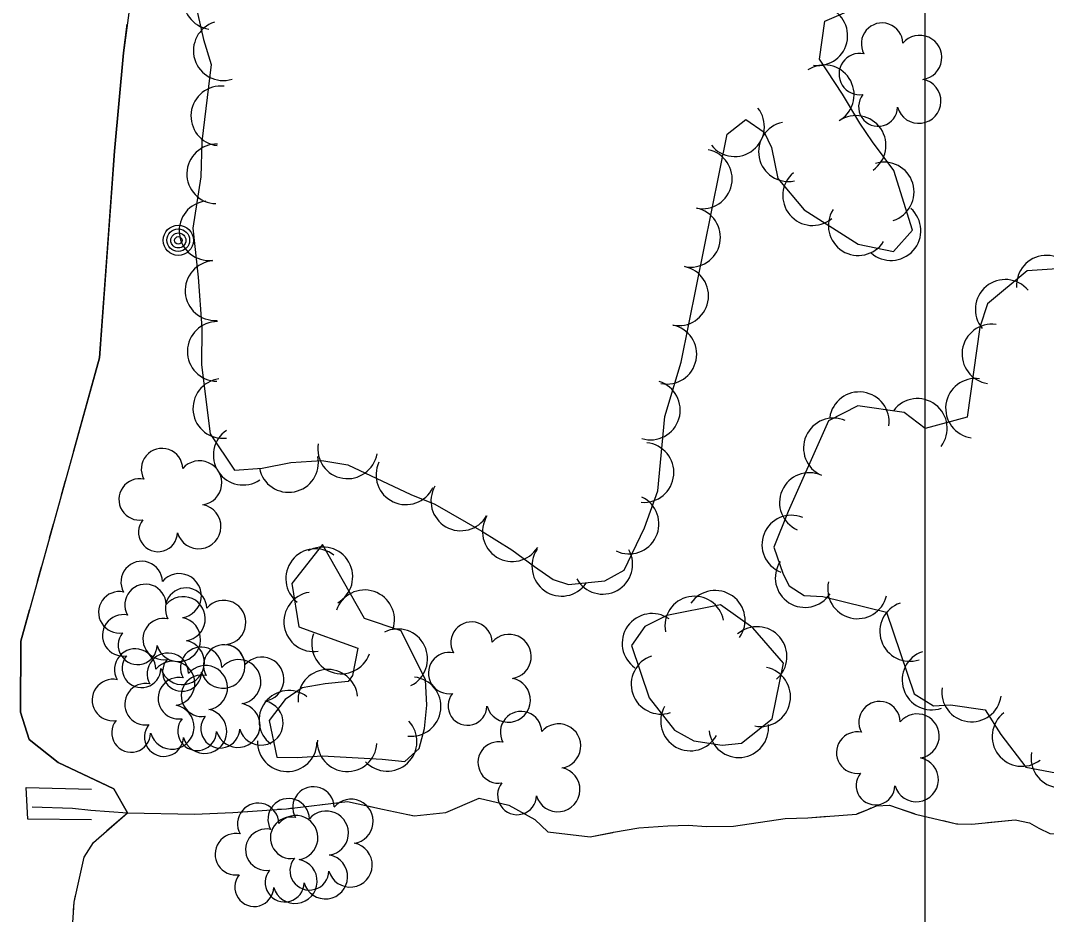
# Model space of a CAD drawing. Extents: x 591954 to 597000, y 198576 to 213500.
# Drawn here: x 594378.6 to 594516.3, y 212315.3 to 212435.2 of the extents above; entities that cross this region are included whole.
import ezdxf

# ---------------------------------------------------------------- set-up
doc = ezdxf.new("R2010")
doc.units = 0
for name, color, linetype in [('Level 10', 7, 'Continuous'), ('Level 14', 7, 'Continuous'), ('Level 15', 7, 'Continuous'), ('Level 18', 7, 'Continuous'), ('Level 19', 7, 'Continuous')]:
    doc.layers.add(name, color=color, linetype=linetype)

msp = doc.modelspace()

# ---------------------------------------------------------------- linework, layer by layer
at = {"layer": 'Level 10'}
for p, q in [((594500, 212000), (594500, 213500)), ((594500, 211000), (594500, 212500))]:
    msp.add_line(p, q, dxfattribs=at)
at = {"layer": 'Level 14'}
for centre, radius in [((594399.79, 212405.7), 2.02), ((594399.79, 212405.72), 1.52), ((594399.8, 212405.68), 1.01), ((594399.8, 212405.69), 0.502)]:
    msp.add_circle(centre, radius, dxfattribs=at)
at = {"layer": 'Level 15'}
msp.add_lwpolyline([(594388.16, 212327.96), (594379.59, 212328.07), (594379.4, 212332.31), (594388.17, 212332.06)], dxfattribs=at)
at = {"layer": 'Level 18'}
for points in [[(594402.21, 212436.99), (594403.18, 212432.62), (594404.2, 212429.27), (594402.97, 212418.94), (594402.83, 212414.22), (594401.76, 212407.34), (594402.48, 212400.76), (594402.96, 212393.98), (594402.89, 212389), (594404.08, 212379.72), (594407.34, 212374.86), (594411.03, 212375.12), (594414.91, 212375.9), (594419.04, 212376.18), (594422.53, 212375.6), (594431, 212371.6), (594434.22, 212370.32), (594440.51, 212366.69), (594444.53, 212364.2), (594447.57, 212361.96), (594450.09, 212360.21), (594452.12, 212359.51), (594457.01, 212360), (594459.62, 212361.44), (594462.32, 212367.11), (594464.14, 212372.1), (594465.06, 212382.08), (594467.25, 212389.34), (594473.44, 212419.92), (594475.94, 212421.92), (594478.4, 212420.19), (594479.38, 212418.14), (594480.22, 212414.01), (594483.73, 212409.8), (594491, 212405.19), (594495.71, 212404.22), (594498.28, 212407.08), (594495.78, 212415.05), (594492.93, 212418.91), (594491.21, 212421.42), (594488.91, 212425.29), (594485.8, 212429.99), (594486.53, 212435.11), (594490.35, 212436.74)], [(594519.04, 212401.98), (594513.64, 212401.59), (594508.35, 212397.2), (594507.32, 212394.07), (594505.6, 212381.98), (594500, 212380.46), (594497.16, 212382.62), (594490.93, 212383.5), (594486.99, 212381.5), (594481.61, 212369.31)], [(594481.61, 212369.31), (594479.7, 212364.53), (594480.91, 212360.92), (594481.72, 212359.34), (594483.75, 212358.04), (594486.25, 212357.92), (594494.81, 212355.83), (594498.52, 212344.85), (594501.08, 212343.27), (594503.36, 212343.39), (594508.02, 212342.73), (594510.13, 212339.4), (594513.48, 212335.01), (594520.12, 212333.76)], [(594423.18, 212347.34), (594422.58, 212346.51), (594419.51, 212346.21), (594416.42, 212345.69), (594414.12, 212344.1), (594411.96, 212341.29), (594413, 212336.39), (594415.75, 212336.31), (594419.08, 212336.53), (594427.12, 212336.09), (594430.19, 212335.77), (594432.09, 212337.55), (594432.81, 212340.21), (594433.15, 212343.34), (594432.95, 212346.75), (594429.7, 212353.33), (594424.78, 212354.99), (594419.12, 212364.91), (594415.04, 212359.65), (594415.95, 212353.86), (594423.89, 212351.01), (594423.18, 212347.34)], [(594472.52, 212356.79), (594465.31, 212355.35), (594462.37, 212353.89), (594460.59, 212351.35), (594462.94, 212344.34), (594466.37, 212340.01), (594468.95, 212338.56), (594472.73, 212337.97), (594475.33, 212338.24), (594479.47, 212341.53), (594480.96, 212348.98), (594476.87, 212353.72), (594472.52, 212356.79)]]:
    msp.add_lwpolyline(points, dxfattribs=at)
for centre, radius, start, end in [((594494.2, 212432.08), 2.78, 1.3946, 209.1675), ((594499.24, 212430.22), 2.97, 278.4237, 139.6575), ((594491.2, 212428), 2.78, 78.0716, 279.0826), ((594499.13, 212424.36), 2.97, 196.0745, 79.0477), ((594493.66, 212423.6), 2.61, 140.7797, 358.7123), ((594397.61, 212375.01), 2.78, 1.3946, 209.1675), ((594402.65, 212373.16), 2.97, 278.4237, 139.6575), ((594394.61, 212370.94), 2.78, 78.0716, 279.0826), ((594402.54, 212367.3), 2.97, 196.0745, 79.0477), ((594397.07, 212366.54), 2.61, 140.7797, 358.7123), ((594394.88, 212359.87), 2.78, 1.3946, 209.1675), ((594399.92, 212358.02), 2.97, 278.4237, 139.6575), ((594395.4, 212356.79), 2.78, 1.3946, 209.1675), ((594400.83, 212356.29), 2.78, 1.3946, 209.1675), ((594391.88, 212355.8), 2.78, 78.0716, 279.0826), ((594400.44, 212354.93), 2.97, 278.4237, 139.6575), ((594405.88, 212354.43), 2.97, 278.4237, 139.6575), ((594392.4, 212352.71), 2.78, 78.0716, 279.0826), ((594397.83, 212352.21), 2.78, 78.0716, 279.0826), ((594399.81, 212352.16), 2.97, 196.0745, 79.0477), ((594439.13, 212351.73), 2.78, 1.3946, 209.1675), ((594394.34, 212351.4), 2.61, 140.7797, 358.7123), ((594400.33, 212349.07), 2.97, 196.0745, 79.0477), ((594444.17, 212349.87), 2.97, 278.4237, 139.6575), ((594394.01, 212348.12), 2.78, 1.3946, 209.1675), ((594402.86, 212348.35), 2.78, 1.3946, 209.1675), ((594405.77, 212348.58), 2.97, 196.0745, 79.0477), ((594405.96, 212348.67), 2.78, 1.3946, 209.1675), ((594436.13, 212347.65), 2.78, 78.0716, 279.0826), ((594394.86, 212348.31), 2.61, 140.7797, 358.7123), ((594398.4, 212347.55), 2.78, 1.3946, 209.1675), ((594399.05, 212346.26), 2.97, 278.4237, 139.6575), ((594400.3, 212347.81), 2.61, 140.7797, 358.7123), ((594407.9, 212346.49), 2.97, 278.4237, 139.6575), ((594411, 212346.82), 2.97, 278.4237, 139.6575), ((594403.44, 212345.69), 2.97, 278.4237, 139.6575), ((594391.01, 212344.04), 2.78, 78.0716, 279.0826), ((594399.86, 212344.27), 2.78, 78.0716, 279.0826), ((594402.96, 212344.6), 2.78, 78.0716, 279.0826), ((594444.06, 212344.02), 2.97, 196.0745, 79.0477), ((594395.4, 212343.47), 2.78, 78.0716, 279.0826), ((594407.79, 212340.64), 2.97, 196.0745, 79.0477), ((594410.89, 212340.96), 2.97, 196.0745, 79.0477), ((594438.59, 212343.25), 2.61, 140.7797, 358.7123), ((594493.86, 212341.06), 2.78, 1.3946, 209.1675), ((594398.94, 212340.41), 2.97, 196.0745, 79.0477), ((594403.33, 212339.84), 2.97, 196.0745, 79.0477), ((594445.77, 212339.73), 2.78, 1.3946, 209.1675), ((594498.9, 212339.2), 2.97, 278.4237, 139.6575), ((594393.47, 212339.64), 2.61, 140.7797, 358.7123), ((594402.32, 212339.87), 2.61, 140.7797, 358.7123), ((594405.42, 212340.2), 2.61, 140.7797, 358.7123), ((594450.81, 212337.87), 2.97, 278.4237, 139.6575), ((594397.86, 212339.08), 2.61, 140.7797, 358.7123), ((594490.86, 212336.98), 2.78, 78.0716, 279.0826), ((594442.77, 212335.65), 2.78, 78.0716, 279.0826), ((594498.79, 212333.35), 2.97, 196.0745, 79.0477), ((594450.7, 212332.02), 2.97, 196.0745, 79.0477), ((594493.32, 212332.58), 2.61, 140.7797, 358.7123), ((594445.23, 212331.26), 2.61, 140.7797, 358.7123), ((594417.92, 212329.62), 2.78, 1.3946, 209.1675), ((594410.51, 212327.42), 2.78, 1.3946, 209.1675), ((594414.6, 212328.04), 2.78, 1.3946, 209.1675), ((594422.96, 212327.76), 2.97, 278.4237, 139.6575), ((594415.56, 212325.57), 2.97, 278.4237, 139.6575), ((594419.64, 212326.18), 2.97, 278.4237, 139.6575), ((594414.92, 212325.55), 2.78, 78.0716, 279.0826), ((594407.51, 212323.35), 2.78, 78.0716, 279.0826), ((594411.6, 212323.96), 2.78, 78.0716, 279.0826), ((594422.85, 212321.91), 2.97, 196.0745, 79.0477), ((594419.53, 212320.33), 2.97, 196.0745, 79.0477), ((594415.45, 212319.71), 2.97, 196.0745, 79.0477), ((594417.38, 212321.15), 2.61, 140.7797, 358.7123), ((594409.98, 212318.95), 2.61, 140.7797, 358.7123), ((594414.06, 212319.56), 2.61, 140.7797, 358.7123)]:
    msp.add_arc(centre, radius, start, end, dxfattribs=at)
for centre, major_axis, ratio, start_param, end_param in [((594404.48, 212437.97), (-3.54, 1.86), 0.99641, 5.041664, 8.18299), ((594485.58, 212433.15), (1.02, -3.87), 0.999553, 5.884211, 9.025536), ((594405.82, 212431.13), (-0.11, 4), 0.99949, 0.271955, 3.41328), ((594486.45, 212425.22), (2.4, -3.2), 0.999558, 6.223655, 9.36498), ((594405.49, 212422.38), (3.3, 2.27), 0.999109, 0.849982, 3.991307), ((594474.42, 212420.94), (1.35, -3.76), 0.999454, 5.040774, 8.182099), ((594490.72, 212418.42), (1.1, -3.85), 0.999514, 0.322177, 3.463502), ((594481.63, 212417.59), (-0.8, 3.92), 0.999533, 0.000134, 3.141459), ((594404.94, 212414.61), (3.59, 1.77), 0.998073, 1.085868, 4.227193), ((594470.09, 212413.93), (-0.84, -3.91), 0.999643, 0.01213, 3.153455), ((594494.49, 212412.18), (3.1, -2.53), 0.99932, 5.699217, 8.840542), ((594484.88, 212411.69), (-1.94, 3.5), 0.999575, 0.189005, 3.33033), ((594403.91, 212406.99), (3.24, 2.35), 0.998151, 1.05299, 4.194315), ((594468.51, 212406.09), (-0.84, -3.91), 0.999643, 0.01213, 3.153455), ((594491, 212407.67), (-1.71, 3.62), 0.999603, 0.565378, 3.706704), ((594495.39, 212407), (-3.97, -0.53), 0.999799, 0.706169, 3.847494), ((594404.71, 212398.95), (1.92, 3.51), 0.999373, 0.570149, 3.711474), ((594516.24, 212399.68), (3.52, 1.9), 0.999347, 5.861854, 9.003179), ((594466.92, 212398.25), (-0.84, -3.91), 0.999643, 0.01213, 3.153455), ((594510.71, 212396.44), (1.39, 3.75), 0.999387, 5.760884, 8.90221), ((594405.01, 212390.8), (3.37, 2.16), 0.9986, 0.988709, 4.130034), ((594508.92, 212390.44), (-1.65, 3.64), 0.999884, 5.716681, 8.858007), ((594465.33, 212390.41), (-0.84, -3.91), 0.999643, 0.01213, 3.153455), ((594405.75, 212383.14), (-0.23, 3.99), 0.999542, 0.07079, 3.212115), ((594463.13, 212382.93), (-0.96, -3.88), 0.999683, 6.23094, 9.372265), ((594506.72, 212383.16), (-1.65, 3.64), 0.999884, 5.716681, 8.858007), ((594491.14, 212381.36), (4, 0.05), 0.999509, 6.130477, 9.271802), ((594498.94, 212380.47), (3.86, -1.05), 0.999749, 5.8984, 9.039725), ((594487.66, 212377.85), (0.27, 3.99), 0.999756, 5.936674, 9.078), ((594408.5, 212376.88), (-3.86, 1.06), 0.999232, 5.570719, 8.712045), ((594422.5, 212377.73), (-3.73, -1.45), 0.999862, 5.748358, 8.889684), ((594462.27, 212374.55), (-0.65, -3.95), 0.9996, 0.070769, 3.212094), ((594414.59, 212375.9), (0.33, -3.99), 0.999454, 4.827209, 7.968534), ((594430.32, 212374.24), (-3.99, -0.25), 0.999706, 5.778225, 8.91955), ((594484.44, 212370.53), (0.27, 3.99), 0.999756, 5.936674, 9.078), ((594437.68, 212370.74), (-1.24, 3.8), 0.999523, 0.733138, 3.874464), ((594460.26, 212367.64), (-0.16, -4), 0.999708, 5.876823, 9.018148), ((594444.6, 212366.62), (0.18, 4), 0.99883, 1.061077, 4.202403), ((594482.08, 212364.86), (3.88, -0.97), 0.989057, 1.436543, 4.577868), ((594418.21, 212360.32), (-0.5, 3.97), 0.998481, 5.4958, 8.637125), ((594419.19, 212360.56), (3.52, 1.91), 0.998481, 4.733621, 7.874947), ((594451.22, 212361.97), (1.09, 3.85), 0.997138, 1.23957, 4.380895), ((594456.74, 212362.24), (1.43, -3.74), 0.999173, 4.852781, 7.994106), ((594483.87, 212360.45), (-2.84, -2.82), 0.994405, 4.929053, 8.070378), ((594424.79, 212354.8), (3.79, -1.27), 0.999573, 0.000134, 3.141459), ((594471.82, 212354.73), (3.96, 0.58), 0.997686, 5.521653, 8.662979), ((594490.9, 212358.94), (-3.34, -2.2), 0.999059, 5.461227, 8.602553), ((594417.96, 212354.53), (3.54, 1.86), 0.999066, 1.241836, 4.383161), ((594469.05, 212353.96), (1.45, -3.73), 0.991159, 1.397552, 4.538877), ((594463.34, 212351.63), (-1.16, 3.83), 0.999699, 5.377799, 8.519125), ((594497.9, 212353.23), (-2.47, 3.15), 0.999997, 5.943372, 9.084697), ((594429.23, 212349.56), (-3.34, -2.2), 0.99994, 1.445263, 4.586589), ((594477.44, 212349.87), (3.69, -1.55), 0.998355, 5.821585, 8.96291), ((594421.68, 212351.56), (-2.58, -3.06), 0.996639, 5.06749, 8.208816), ((594500.89, 212346.72), (-2.47, 3.15), 0.999997, 5.943372, 9.084697), ((594464.54, 212346.14), (-1.58, 3.67), 0.998816, 6.199833, 9.341158), ((594419.86, 212344.14), (4, 0.06), 0.999223, 0.08251, 3.223836), ((594477.92, 212344.47), (2.53, -3.1), 0.998606, 5.400882, 8.542207), ((594431.02, 212343.15), (-3.98, -0.44), 0.993914, 1.352165, 4.49349), ((594414.62, 212341.31), (2.2, 3.34), 0.999245, 6.210651, 9.351976), ((594506.2, 212345.1), (-3.91, 0.83), 0.999519, 0.068625, 3.20995), ((594468.49, 212341.22), (-0.84, 3.91), 0.997427, 0.850569, 3.991895), ((594512.96, 212339.14), (-3.97, -0.45), 0.999679, 5.252175, 8.393501), ((594427.8, 212338.49), (-3.82, 1.2), 0.996491, 1.058273, 4.199598), ((594474.97, 212340.31), (-2.79, 2.86), 0.99904, 0.903928, 4.045253), ((594414.4, 212338.44), (-3.54, 1.86), 0.999152, 0.456798, 3.598123), ((594422.44, 212338.44), (-3.99, -0.32), 0.999326, 6.147641, 9.288967), ((594518.19, 212336.25), (-3.72, 1.48), 0.999522, 0.193014, 3.334339)]:
    msp.add_ellipse(centre, major_axis=major_axis, ratio=ratio, start_param=start_param, end_param=end_param, dxfattribs=at)
at = {"layer": 'Level 19'}
for points in [[(594403.21, 212568.37), (594401.65, 212554.75), (594401.33, 212549.6), (594400.98, 212542.78), (594400.32, 212536), (594399.28, 212527.04), (594398.72, 212520.52), (594398.52, 212515.99), (594398.33, 212502.76), (594397.97, 212497.27), (594397.48, 212486.42), (594397.1, 212479.05), (594395.61, 212463.49), (594393.93, 212441.98), (594392.42, 212430.83), (594391.22, 212417.65), (594389.22, 212389.92), (594378.67, 212351.93), (594378.63, 212342.4), (594379.78, 212338.73), (594383.69, 212335.64), (594391.14, 212332.12), (594392.99, 212328.9)], [(594390.37, 212405.81), (594391.22, 212417.65), (594392.42, 212430.83), (594392.94, 212434.69)], [(594385.72, 212377.33), (594389.22, 212389.92), (594390.37, 212405.81)], [(594384.12, 212371.55), (594384.65, 212373.47)], [(594382.51, 212365.77), (594383.05, 212367.69)], [(594380.91, 212359.98), (594381.44, 212361.91)], [(594389.37, 212332.95), (594383.69, 212335.64), (594379.78, 212338.73), (594378.63, 212342.4), (594378.67, 212351.93), (594379.84, 212356.13)], [(594392.99, 212328.9), (594391.14, 212332.12), (594389.37, 212332.95)], [(594380.17, 212329.71), (594385.62, 212329.52), (594388.08, 212329.25), (594392.99, 212328.9), (594401.98, 212328.74), (594407.11, 212328.95), (594414.3, 212329.46), (594422.49, 212330.43), (594427.2, 212329.39), (594431.42, 212328.51), (594435.69, 212328.96), (594440.15, 212330.88), (594444.14, 212329.91), (594447.6, 212328.01), (594449.37, 212326.35), (594455.06, 212325.7), (594458.19, 212326.29), (594461.57, 212326.87), (594465.48, 212327.14), (594468.23, 212327.26), (594470.61, 212327.06), (594474.26, 212327.11), (594481.18, 212328.12), (594484.24, 212328.25), (594490.76, 212328.74), (594492.18, 212329.32), (594493.45, 212329.85), (594495.21, 212329.92), (594498.7, 212328.73), (594504.19, 212327.44), (594506.23, 212327.38), (594512.07, 212327.96), (594513.98, 212327.57), (594515.21, 212326.83), (594516.72, 212326.13)], [(594419.08, 212330.03), (594421.07, 212330.26)], [(594425, 212329.88), (594426.95, 212329.45)], [(594430.87, 212328.63), (594431.42, 212328.51), (594435.69, 212328.96), (594440.15, 212330.88), (594444.14, 212329.91), (594447.6, 212328.01), (594449.37, 212326.35), (594455.06, 212325.7), (594458.08, 212326.27)], [(594380.17, 212329.71), (594385.62, 212329.52), (594388.08, 212329.25), (594392.99, 212328.9), (594401.98, 212328.74), (594407.11, 212328.95), (594409.13, 212329.1)], [(594384.48, 212276.89), (594385.12, 212291.01), (594384.97, 212303.86), (594385.82, 212316.92), (594387.15, 212322.95), (594388.4, 212324.94), (594392.99, 212328.9)], [(594390.21, 212326.51), (594392.99, 212328.9)], [(594413.12, 212329.38), (594414.3, 212329.46), (594415.11, 212329.56)], [(594458.08, 212326.27), (594458.19, 212326.29), (594461.57, 212326.87), (594465.48, 212327.14), (594468.23, 212327.26), (594470.61, 212327.06), (594474.26, 212327.11), (594481.18, 212328.12), (594484.24, 212328.25), (594486.93, 212328.45)], [(594490.9, 212328.8), (594492.18, 212329.32), (594492.75, 212329.56)], [(594496.61, 212329.44), (594498.51, 212328.8)], [(594502.4, 212327.86), (594504.19, 212327.44), (594504.35, 212327.43)], [(594508.33, 212327.59), (594512.07, 212327.96), (594513.98, 212327.57), (594515.21, 212326.83), (594516.72, 212326.13), (594520.09, 212326.09), (594523.54, 212327.48), (594526.07, 212328.16), (594530.54, 212328.05), (594536.55, 212328.4)], [(594386.88, 212321.73), (594387.15, 212322.95), (594387.55, 212323.59)], [(594385.75, 212315.85), (594385.82, 212316.92), (594386.02, 212317.83)]]:
    msp.add_lwpolyline(points, dxfattribs=at)

doc.saveas('drawing.dxf')
